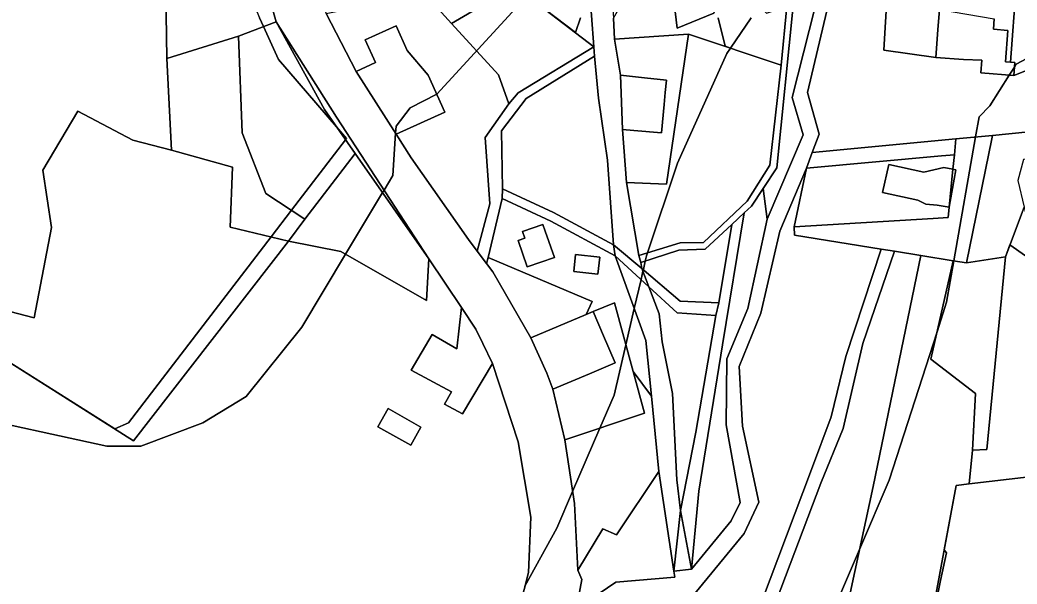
# Model space of a CAD drawing. Extents: x -477304 to -465429, y -1159113 to -1149210.
# Drawn here: x -475461.1 to -475138.7, y -1152183.1 to -1152000.7 of the extents above; entities that cross this region are included whole.
import ezdxf

# ---------------------------------------------------------------- set-up
doc = ezdxf.new("R2010")
doc.units = 0
for name, color, linetype in [('BPEJ_s', 7, 'Continuous'), ('orna_s', 7, 'Continuous'), ('ostatni_s', 7, 'Continuous'), ('PUPFL_s', 7, 'Continuous'), ('trav_porost_s', 7, 'Continuous'), ('voda_s', 7, 'Continuous')]:
    doc.layers.add(name, color=color, linetype=linetype)

msp = doc.modelspace()

# ---------------------------------------------------------------- linework, layer by layer
at = {"layer": 'BPEJ_s'}
for points in [[(-475207, -1152212.5), (-475189.64, -1152171.99), (-475180, -1152149.5), (-475164.58, -1152101.56), (-475161.5, -1152092), (-475159.15, -1152078.59), (-475152.14, -1152038.52), (-475151, -1152032), (-475147.5, -1152028.5), (-475141.23, -1152018.55), (-475139.57, -1152015.9), (-475139, -1152015), (-475123.83, -1152006.89), (-475117.5, -1152003.5), (-475117.44, -1152000), (-475117.28, -1151990.79), (-475117.1, -1151980.13), (-475117, -1151974.5), (-475115.46, -1151942.08), (-475114, -1151911.5), (-475114.64, -1151905.73)], [(-475487, -1151941), (-475415, -1151945.5), (-475414.6, -1151947.35), (-475407, -1151982.5), (-475404, -1151987.5), (-475396.5, -1151988.5), (-475384.5, -1151998), (-475383.6, -1152000), (-475382.33, -1152002.8), (-475377.5, -1152013.5), (-475358.77, -1152035.21), (-475355.5, -1152039), (-475355.82, -1152039.42), (-475373.31, -1152062.24), (-475379.9, -1152070.84), (-475426, -1152131), (-475430.43, -1152132.97), (-475472.66, -1152106.29)], [(-475301.06, -1151989.73), (-475321.53, -1152001.79), (-475330.3, -1151992.1)], [(-475330.3, -1151992.1), (-475321.53, -1152001.79), (-475301.06, -1151989.73)], [(-475481.5, -1152128), (-475433, -1152138.5), (-475422, -1152138.5), (-475402, -1152131), (-475388, -1152122.5), (-475370, -1152100), (-475355.84, -1152076.48), (-475343.83, -1152056.53), (-475343.34, -1152055.71), (-475340.5, -1152051), (-475339.65, -1152037.33), (-475339.5, -1152035), (-475334.94, -1152029.1), (-475326.35, -1152024.66), (-475297.06, -1151992.81), (-475281.52, -1152004.79), (-475279.85, -1152000)], [(-475297.06, -1151992.81), (-475326.35, -1152024.66), (-475334.94, -1152029.1), (-475339.5, -1152035), (-475339.65, -1152037.33), (-475340.5, -1152051), (-475343.34, -1152055.71), (-475343.83, -1152056.53), (-475355.84, -1152076.48), (-475370, -1152100), (-475388, -1152122.5), (-475402, -1152131), (-475422, -1152138.5), (-475433, -1152138.5), (-475481.5, -1152128)], [(-475279.85, -1152000), (-475281.52, -1152004.79), (-475297.06, -1151992.81)], [(-475472.66, -1152106.29), (-475430.43, -1152132.97), (-475426, -1152131), (-475379.9, -1152070.84), (-475373.31, -1152062.24), (-475355.82, -1152039.42), (-475355.5, -1152039), (-475358.77, -1152035.21), (-475377.5, -1152013.5), (-475382.33, -1152002.8), (-475383.6, -1152000)], [(-475235.3, -1152000), (-475233.06, -1152009.2), (-475231.33, -1152009.78), (-475232.5, -1152011.5), (-475248.5, -1152047), (-475258.16, -1152075.97), (-475258.5, -1152077), (-475258.89, -1152078.67), (-475259.53, -1152081.43), (-475259.65, -1152081.94), (-475260.28, -1152084.65), (-475262.46, -1152093.98), (-475265.21, -1152105.74), (-475269, -1152122), (-475273.59, -1152132.66), (-475282.41, -1152153.17), (-475287.5, -1152165), (-475297.82, -1152183.8)], [(-475297.82, -1152183.8), (-475287.5, -1152165), (-475282.41, -1152153.17), (-475273.59, -1152132.66), (-475269, -1152122), (-475265.21, -1152105.74), (-475262.46, -1152093.98), (-475260.28, -1152084.65), (-475259.65, -1152081.94), (-475259.53, -1152081.43), (-475258.89, -1152078.67), (-475258.5, -1152077), (-475258.16, -1152075.97), (-475248.5, -1152047), (-475232.5, -1152011.5), (-475231.33, -1152009.78), (-475224.68, -1152000)], [(-475224.68, -1152000), (-475231.33, -1152009.78), (-475233.06, -1152009.2), (-475235.3, -1152000)], [(-475123.83, -1152006.89), (-475139, -1152015), (-475139.57, -1152015.9), (-475141.23, -1152018.55), (-475147.5, -1152028.5), (-475151, -1152032), (-475152.14, -1152038.52), (-475159.15, -1152078.59), (-475161.5, -1152092), (-475164.58, -1152101.56), (-475180, -1152149.5), (-475189.64, -1152171.99), (-475207, -1152212.5)], [(-475168, -1152204.5), (-475163.5, -1152182), (-475161.5, -1152173), (-475162.23, -1152172.06), (-475158.37, -1152151.21), (-475154.17, -1152150.75), (-475153.11, -1152139.84), (-475148.48, -1152139.6), (-475142.48, -1152077.34), (-475140.98, -1152073.38), (-475136, -1152077)], [(-475136, -1152077), (-475140.98, -1152073.38), (-475142.48, -1152077.34), (-475148.48, -1152139.6), (-475153.11, -1152139.84), (-475154.17, -1152150.75), (-475158.37, -1152151.21), (-475162.23, -1152172.06), (-475161.5, -1152173), (-475163.5, -1152182), (-475168, -1152204.5)]]:
    msp.add_lwpolyline(points, dxfattribs=at)
at = {"layer": 'orna_s'}
for points in [[(-475139.16, -1151986.49), (-475133.1, -1151988.61), (-475128.9, -1151980.81), (-475105.28, -1151979.45), (-475128.29, -1152001.19), (-475120.6, -1152011.02), (-475139.78, -1152018.66), (-475139.46, -1152014.47), (-475140.81, -1152014.37), (-475138.93, -1151989.67)], [(-475210.66, -1152070.26), (-475182.62, -1152074.79), (-475194.05, -1152109.49), (-475198.81, -1152129.01), (-475205.2, -1152146.04), (-475221.31, -1152188.96), (-475229.26, -1152207.13), (-475240.56, -1152218.33), (-475242.91, -1152186.13), (-475226.91, -1152166.75), (-475222.14, -1152156.67), (-475227.51, -1152132.04), (-475228.54, -1152112.74), (-475221.58, -1152095.51), (-475215.44, -1152068.98), (-475206.83, -1152048.65), (-475210.81, -1152067.63)], [(-475256.92, -1152122.38), (-475254.51, -1152146.71), (-475268.22, -1152167.17), (-475272.67, -1152165.22), (-475280.75, -1152178.63), (-475281.84, -1152157.03), (-475284.88, -1152136.46), (-475259.19, -1152127.82), (-475262.87, -1152114.33)]]:
    msp.add_lwpolyline(points, close=True, dxfattribs=at)
at = {"layer": 'ostatni_s'}
for points in [[(-475458.7, -1151780.32), (-475439.42, -1151806.39), (-475417.93, -1151838.02), (-475406.28, -1151861.78), (-475397.24, -1151882.14), (-475382.9, -1151931), (-475378.08, -1151949.33), (-475376.04, -1151954.6), (-475371.83, -1151965.73), (-475364.65, -1151992.32), (-475362.08, -1151998.59), (-475352.4, -1152017.31), (-475339.46, -1152037.62), (-475334.59, -1152045.27), (-475316.02, -1152071.73), (-475313.23, -1152075.42), (-475310.22, -1152079.4), (-475308.15, -1152082.15), (-475295.95, -1152103.46), (-475290.79, -1152114.87), (-475288.76, -1152120.11), (-475284.88, -1152136.46), (-475281.84, -1152157.03)], [(-475302.31, -1152201.39), (-475296.69, -1152179.37), (-475295.86, -1152161.47), (-475299.98, -1152137.13), (-475308.27, -1152111.78), (-475311.46, -1152105.31), (-475313.73, -1152100.71), (-475318.38, -1152093.7), (-475328.85, -1152077.92), (-475358.7, -1152032.17), (-475378.28, -1152001.27), (-475390.79, -1151957.31), (-475392.33, -1151951.84), (-475409.9, -1151893.75), (-475416.89, -1151873.9), (-475423.7, -1151859.61), (-475434.93, -1151839.7), (-475451.59, -1151815.92), (-475457.74, -1151807.45), (-475464.33, -1151798.38)], [(-475211.09, -1151996.08), (-475216.42, -1152048.5), (-475220.83, -1152055.24), (-475224.54, -1152060.91), (-475226.9, -1152063.11), (-475230.9, -1152066.84), (-475239.49, -1152074.83), (-475248.07, -1152075.18), (-475260.3, -1152079.12), (-475261, -1152076.84), (-475247.61, -1152072.74), (-475240.07, -1152072.63), (-475225.96, -1152059.3), (-475218.61, -1152047.65), (-475214.92, -1152015.25), (-475213.17, -1151996.32)], [(-475281.84, -1152157.03), (-475280.75, -1152178.63), (-475279.43, -1152181.63), (-475282.73, -1152199.68)]]:
    msp.add_lwpolyline(points, dxfattribs=at)
for points in [[(-475315.73, -1151780.56), (-475288.24, -1151875.51), (-475271.38, -1151969.21), (-475269.17, -1152000.08), (-475268.85, -1152006.89), (-475266.88, -1152018.57), (-475266.23, -1152036.1), (-475265.01, -1152053.3), (-475261, -1152076.84), (-475260.3, -1152079.12), (-475259.99, -1152081.04), (-475269.13, -1152073.43), (-475271.13, -1152046.01), (-475274.06, -1152025.96), (-475275.3, -1152012.43), (-475275.58, -1152009.37), (-475277.82, -1151978.86), (-475278.51, -1151969.18), (-475280.74, -1151959.02), (-475284.06, -1151939.79), (-475287.23, -1151921.42), (-475294.85, -1151877.51), (-475322.82, -1151781.55), (-475316.12, -1151779.25)], [(-475213.4, -1151941.79), (-475196.86, -1151910.48), (-475188.25, -1151898.48), (-475183.15, -1151880.85), (-475185, -1151867.68), (-475187.84, -1151845.56), (-475184.97, -1151845.15), (-475177.47, -1151870.96), (-475176.25, -1151887.17), (-475181.35, -1151898.38), (-475207.72, -1151937.04), (-475211.1, -1151948.54), (-475210.42, -1151971.81), (-475202.27, -1151989.57), (-475211.43, -1152025.71), (-475207.83, -1152037.88), (-475219.47, -1152065.12), (-475220.83, -1152055.24), (-475216.42, -1152048.5), (-475211.09, -1151996.08)], [(-475247.28, -1151988.21), (-475232.17, -1151984.8), (-475236.77, -1151998.47), (-475248.64, -1152003.31), (-475249.65, -1151994.37)], [(-475146.34, -1152003.71), (-475141.65, -1152004.07), (-475142.45, -1152014.24), (-475140.81, -1152014.37), (-475139.46, -1152014.47), (-475139.78, -1152018.66), (-475150.45, -1152017.83), (-475150.12, -1152013.64), (-475156.01, -1152013.5), (-475164.98, -1152012.8), (-475164.28, -1152003.83), (-475163.81, -1151997.27), (-475146.07, -1152000.32)], [(-475352.74, -1152043.82), (-475362.67, -1152029.64), (-475378.28, -1152001.27), (-475358.7, -1152032.17), (-475328.85, -1152077.92)], [(-475349.52, -1152007.14), (-475339.49, -1152002.57), (-475335.88, -1152010.52), (-475329.14, -1152018.52), (-475323.71, -1152030.46), (-475339.46, -1152037.62), (-475352.4, -1152017.31), (-475346.18, -1152014.48)], [(-475310.22, -1152079.4), (-475313.23, -1152075.42), (-475309.17, -1152060.2), (-475310.65, -1152038.71), (-475303.03, -1152027.85), (-475300.06, -1152024.3), (-475275.58, -1152009.37), (-475275.3, -1152012.43), (-475297.37, -1152026.09), (-475305.43, -1152036.49), (-475305.04, -1152055.29), (-475305.13, -1152058.45), (-475309.71, -1152077.47)], [(-475252.46, -1152024.18), (-475252.82, -1152027.99), (-475253.63, -1152037.21), (-475262.59, -1152036.42), (-475266.23, -1152036.1), (-475266.88, -1152018.57), (-475259.18, -1152019.4), (-475252.03, -1152020.17)], [(-475158.45, -1152039.12), (-475158.96, -1152044.3), (-475163.11, -1152044.67), (-475206.83, -1152048.65), (-475204.9, -1152043.53)], [(-475182.2, -1152056.51), (-475180.19, -1152047.43), (-475168.82, -1152049.94), (-475162.4, -1152048.4), (-475159.41, -1152048.94), (-475160.62, -1152061.27), (-475164.58, -1152060.56), (-475168.24, -1152060.21), (-475170.82, -1152059.02)], [(-475159.41, -1152048.94), (-475158.44, -1152049.11), (-475160.62, -1152061.27)], [(-475289.4, -1152065.79), (-475305.13, -1152058.45), (-475305.04, -1152055.29), (-475288.55, -1152062.92), (-475269.13, -1152073.43), (-475268.6, -1152076.99)], [(-475224.54, -1152060.91), (-475220.83, -1152055.24), (-475219.47, -1152065.12), (-475225.73, -1152093.97), (-475232.57, -1152110.31), (-475232.78, -1152131.68), (-475228.25, -1152156.73), (-475231.09, -1152162.66), (-475243.91, -1152178.31), (-475241.56, -1152153.09), (-475233.98, -1152105.77), (-475226.9, -1152063.11)], [(-475236.11, -1152096.27), (-475235.14, -1152092.13), (-475230.9, -1152066.84), (-475226.9, -1152063.11), (-475233.98, -1152105.77), (-475241.56, -1152153.09), (-475243.91, -1152178.31), (-475247.48, -1152159.29), (-475242.54, -1152133.96)], [(-475297.88, -1152071.23), (-475298.61, -1152069.11), (-475291.99, -1152066.82), (-475291.26, -1152068.94), (-475288.3, -1152077.46), (-475297.11, -1152080.52), (-475300.06, -1152071.99)], [(-475257.78, -1152086.95), (-475268.6, -1152076.99), (-475269.13, -1152073.43), (-475259.99, -1152081.04)], [(-475274.24, -1152082.87), (-475282.06, -1152082.02), (-475281.46, -1152076.51), (-475273.64, -1152077.36)], [(-475198.81, -1152129.01), (-475194.05, -1152109.49), (-475182.62, -1152074.79), (-475178.32, -1152075.49), (-475188.51, -1152105.28), (-475194.91, -1152132.8), (-475202.1, -1152150.47), (-475217.75, -1152191.78), (-475225.17, -1152208.18), (-475240.13, -1152224.24), (-475240.56, -1152218.33), (-475229.26, -1152207.13), (-475221.31, -1152188.96), (-475205.2, -1152146.04)], [(-475235.14, -1152092.13), (-475236.11, -1152096.27), (-475248.56, -1152095.44), (-475257.78, -1152086.95), (-475259.99, -1152081.04), (-475247.64, -1152091.66)], [(-475327.85, -1152102.37), (-475319.8, -1152107.1), (-475318.38, -1152093.7), (-475313.73, -1152100.71), (-475311.46, -1152105.31), (-475308.27, -1152111.78), (-475317.99, -1152128.04), (-475323.86, -1152124.9), (-475321.52, -1152120.92), (-475334.63, -1152113.9)], [(-475275.72, -1152095.01), (-475272.39, -1152102.87), (-475268.69, -1152111.6), (-475276.93, -1152115.09), (-475288.76, -1152120.11), (-475290.79, -1152114.87), (-475295.95, -1152103.46), (-475278.04, -1152095.98)], [(-475334.73, -1152138.23), (-475345.39, -1152132.25), (-475342.09, -1152126.37), (-475331.43, -1152132.35)], [(-475243.91, -1152178.31), (-475249.69, -1152178.97), (-475247.48, -1152159.29)]]:
    msp.add_lwpolyline(points, close=True, dxfattribs=at)
at = {"layer": 'PUPFL_s'}
for points in [[(-475322.82, -1151781.55), (-475294.85, -1151877.51), (-475287.23, -1151921.42), (-475302.06, -1151922.27), (-475300.68, -1151941.1), (-475284.06, -1151939.79), (-475280.74, -1151959.02), (-475302.91, -1151967), (-475295.31, -1151985.62), (-475277.82, -1151978.86), (-475275.58, -1152009.37), (-475301.06, -1151989.73), (-475321.53, -1152001.79), (-475330.3, -1151992.1), (-475338.72, -1151964.72), (-475366.12, -1151889.44), (-475385.15, -1151840.23), (-475400.06, -1151819.39), (-475412.02, -1151797.48), (-475431.2, -1151785.23)], [(-475474.35, -1151933.72), (-475440.44, -1151939.11), (-475421.18, -1151941.36), (-475414.69, -1151941.3), (-475413.61, -1152013.19), (-475412.09, -1152042.81), (-475424.59, -1152039.55), (-475442.38, -1152030.23), (-475453.74, -1152049.25), (-475450.86, -1152067.8), (-475456.46, -1152097.04), (-475476.83, -1152091.74)]]:
    msp.add_lwpolyline(points, dxfattribs=at)
for points in [[(-475427.09, -1151860.84), (-475419.53, -1151889.37), (-475392.33, -1151951.84), (-475390.79, -1151957.31), (-475378.28, -1152001.27), (-475390.48, -1152005.88), (-475413.61, -1152013.19), (-475414.69, -1151941.3), (-475415.24, -1151919.78), (-475422.27, -1151892.29), (-475430.81, -1151858.18), (-475433.99, -1151848.86), (-475438.26, -1151849.76), (-475457.74, -1151807.45), (-475451.59, -1151815.92), (-475433.07, -1151848.9)], [(-475247.28, -1151988.21), (-475249.65, -1151994.37), (-475248.64, -1152003.31), (-475236.77, -1151998.47), (-475232.17, -1151984.8), (-475225.14, -1151993.54), (-475219.75, -1151998.47), (-475213.17, -1151996.32), (-475214.92, -1152015.25), (-475244.93, -1152005.24), (-475268.85, -1152006.89), (-475269.17, -1152000.08), (-475259.24, -1151982.62), (-475245.71, -1151963.84), (-475232.17, -1151984.8)], [(-475390.48, -1152005.88), (-475378.28, -1152001.27), (-475362.67, -1152029.64), (-475352.74, -1152043.82), (-475369, -1152065.06), (-475381.6, -1152056.8), (-475389.21, -1152037.19)], [(-475381.6, -1152056.8), (-475369, -1152065.06), (-475374.26, -1152072.18), (-475393.11, -1152067.71), (-475392.35, -1152048.32), (-475412.09, -1152042.81), (-475413.61, -1152013.19), (-475390.48, -1152005.88), (-475389.21, -1152037.19)], [(-475442.38, -1152030.23), (-475424.59, -1152039.55), (-475412.09, -1152042.81), (-475392.35, -1152048.32), (-475393.11, -1152067.71), (-475374.26, -1152072.18), (-475424.38, -1152136.79), (-475479.19, -1152102.17), (-475476.83, -1152091.74), (-475456.46, -1152097.04), (-475450.86, -1152067.8), (-475453.74, -1152049.25)], [(-475357.35, -1152075.62), (-475374.26, -1152072.18), (-475369, -1152065.06), (-475352.74, -1152043.82), (-475328.85, -1152077.92), (-475329.61, -1152091.39)], [(-475075.21, -1152059.5), (-475043.86, -1152042.91), (-475045.98, -1152077.19), (-475039.36, -1152095.93), (-475002.59, -1152150.08), (-474946.76, -1152233.86), (-474976.09, -1152225.5), (-474995.52, -1152257.71), (-474994.48, -1152235.21), (-475084.12, -1152160.35), (-475074.96, -1152125.93), (-475063.82, -1152089.11), (-475120.1, -1152085.23), (-475122.82, -1152106.93), (-475123.71, -1152147.19), (-475154.17, -1152150.75), (-475153.11, -1152139.84), (-475148.48, -1152139.6), (-475142.48, -1152077.34), (-475136.41, -1152061.25), (-475132.22, -1152078.89)], [(-475097.04, -1152150.63), (-475095.38, -1152157.39), (-475084.12, -1152160.35), (-474994.48, -1152235.21), (-474995.52, -1152257.71), (-475010.6, -1152272.86), (-475053.3, -1152288.54), (-475170.24, -1152254.95), (-475170.56, -1152248.4), (-475174.52, -1152243.08), (-475172.29, -1152226.33), (-475169.71, -1152225.49), (-475171.7, -1152223.16), (-475158.37, -1152151.21), (-475154.17, -1152150.75), (-475123.71, -1152147.19)]]:
    msp.add_lwpolyline(points, close=True, dxfattribs=at)
at = {"layer": 'trav_porost_s'}
for points in [[(-475303.03, -1152027.85), (-475306.42, -1152018.48), (-475321.53, -1152001.79), (-475301.06, -1151989.73), (-475275.58, -1152009.37), (-475300.06, -1152024.3)], [(-475330.3, -1151992.1), (-475321.53, -1152001.79), (-475306.42, -1152018.48), (-475303.03, -1152027.85), (-475310.65, -1152038.71), (-475309.17, -1152060.2), (-475313.23, -1152075.42), (-475316.02, -1152071.73), (-475334.59, -1152045.27), (-475339.46, -1152037.62), (-475323.71, -1152030.46), (-475329.14, -1152018.52), (-475335.88, -1152010.52), (-475339.49, -1152002.57), (-475349.52, -1152007.14), (-475346.18, -1152014.48), (-475352.4, -1152017.31), (-475362.08, -1151998.59)], [(-475180.7, -1151992.13), (-475163.86, -1151993.55), (-475163.81, -1151997.27), (-475164.28, -1152003.83), (-475164.98, -1152012.8), (-475181.72, -1152010.5)], [(-475252.03, -1152053.74), (-475265.01, -1152053.3), (-475266.23, -1152036.1), (-475262.59, -1152036.42), (-475253.63, -1152037.21), (-475252.82, -1152027.99), (-475252.46, -1152024.18), (-475252.03, -1152020.17), (-475259.18, -1152019.4), (-475266.88, -1152018.57), (-475268.85, -1152006.89), (-475244.93, -1152005.24)], [(-475218.61, -1152047.65), (-475225.96, -1152059.3), (-475240.07, -1152072.63), (-475247.61, -1152072.74), (-475261, -1152076.84), (-475265.01, -1152053.3), (-475252.03, -1152053.74), (-475244.93, -1152005.24), (-475214.92, -1152015.25)], [(-475078.86, -1152031.2), (-475052.63, -1152027.7), (-475044.98, -1152007.45), (-475044.13, -1152029.39), (-475043.86, -1152042.91), (-475075.21, -1152059.5), (-475084.78, -1152038.56), (-475117.34, -1152044.69), (-475136.65, -1152045.79), (-475138.46, -1152052.64), (-475136.41, -1152061.25), (-475142.48, -1152077.34), (-475155.02, -1152079.26), (-475146.83, -1152039.18), (-475146.59, -1152038)], [(-475269.13, -1152073.43), (-475288.55, -1152062.92), (-475305.04, -1152055.29), (-475305.43, -1152036.49), (-475297.37, -1152026.09), (-475275.3, -1152012.43), (-475274.06, -1152025.96), (-475271.13, -1152046.01)], [(-475159.35, -1152078.56), (-475169.76, -1152076.88), (-475178.32, -1152075.49), (-475182.62, -1152074.79), (-475210.66, -1152070.26), (-475210.81, -1152067.63), (-475165.79, -1152064.91), (-475160.95, -1152064.62), (-475160.62, -1152061.27), (-475158.44, -1152049.11), (-475159.41, -1152048.94), (-475158.96, -1152044.3), (-475158.45, -1152039.12), (-475146.59, -1152038), (-475146.83, -1152039.18), (-475155.02, -1152079.26)], [(-475165.79, -1152064.91), (-475210.81, -1152067.63), (-475206.83, -1152048.65), (-475163.11, -1152044.67), (-475158.96, -1152044.3), (-475159.41, -1152048.94), (-475162.4, -1152048.4), (-475168.82, -1152049.94), (-475180.19, -1152047.43), (-475182.2, -1152056.51), (-475170.82, -1152059.02), (-475168.24, -1152060.21), (-475164.58, -1152060.56), (-475160.62, -1152061.27), (-475160.95, -1152064.62)], [(-475305.13, -1152058.45), (-475289.4, -1152065.79), (-475268.6, -1152076.99), (-475258.7, -1152104.39), (-475256.92, -1152122.38), (-475262.87, -1152114.33), (-475268.9, -1152092.16), (-475275.72, -1152095.01), (-475278.04, -1152095.98), (-475276.13, -1152091.77), (-475309.71, -1152077.47)], [(-475300.06, -1152071.99), (-475297.11, -1152080.52), (-475288.3, -1152077.46), (-475291.26, -1152068.94), (-475291.99, -1152066.82), (-475298.61, -1152069.11), (-475297.88, -1152071.23)], [(-475230.9, -1152066.84), (-475235.14, -1152092.13), (-475247.64, -1152091.66), (-475259.99, -1152081.04), (-475260.3, -1152079.12), (-475248.07, -1152075.18), (-475239.49, -1152074.83)], [(-475273.64, -1152077.36), (-475281.46, -1152076.51), (-475282.06, -1152082.02), (-475274.24, -1152082.87)], [(-475247.48, -1152159.29), (-475249.69, -1152178.97), (-475254.51, -1152146.71), (-475256.92, -1152122.38), (-475258.7, -1152104.39), (-475268.6, -1152076.99), (-475257.78, -1152086.95), (-475254.44, -1152095.68), (-475253.46, -1152104.75), (-475250.07, -1152121.53), (-475248.7, -1152149.4)], [(-475198.57, -1152213.57), (-475239.92, -1152227.08), (-475240.13, -1152224.24), (-475225.17, -1152208.18), (-475217.75, -1152191.78), (-475202.1, -1152150.47), (-475194.91, -1152132.8), (-475188.51, -1152105.28), (-475178.32, -1152075.49), (-475169.76, -1152076.88), (-475185.26, -1152151.61)], [(-475185.26, -1152151.61), (-475169.76, -1152076.88), (-475159.35, -1152078.56), (-475166.58, -1152110.38), (-475152.16, -1152121.52), (-475153.11, -1152139.84), (-475154.17, -1152150.75), (-475158.37, -1152151.21), (-475171.7, -1152223.16), (-475183.98, -1152208.8), (-475198.57, -1152213.57)], [(-475278.04, -1152095.98), (-475295.95, -1152103.46), (-475308.15, -1152082.15), (-475310.22, -1152079.4), (-475309.71, -1152077.47), (-475276.13, -1152091.77)], [(-475148.48, -1152139.6), (-475153.11, -1152139.84), (-475152.16, -1152121.52), (-475166.58, -1152110.38), (-475159.35, -1152078.56), (-475155.02, -1152079.26), (-475142.48, -1152077.34)], [(-475247.48, -1152159.29), (-475248.7, -1152149.4), (-475250.07, -1152121.53), (-475253.46, -1152104.75), (-475254.44, -1152095.68), (-475257.78, -1152086.95), (-475248.56, -1152095.44), (-475236.11, -1152096.27), (-475242.54, -1152133.96)], [(-475262.87, -1152114.33), (-475259.19, -1152127.82), (-475284.88, -1152136.46), (-475288.76, -1152120.11), (-475276.93, -1152115.09), (-475268.69, -1152111.6), (-475272.39, -1152102.87), (-475275.72, -1152095.01), (-475268.9, -1152092.16)], [(-475345.39, -1152132.25), (-475334.73, -1152138.23), (-475331.43, -1152132.35), (-475342.09, -1152126.37)], [(-475282.73, -1152199.68), (-475279.43, -1152181.63), (-475280.75, -1152178.63), (-475272.67, -1152165.22), (-475268.22, -1152167.17), (-475254.51, -1152146.71), (-475249.69, -1152178.97), (-475249.36, -1152180.95), (-475268.44, -1152182.52), (-475276.24, -1152187.83), (-475277.9, -1152198.32)]]:
    msp.add_lwpolyline(points, close=True, dxfattribs=at)
for points in [[(-475078.86, -1152031.2), (-475146.59, -1152038), (-475158.45, -1152039.12), (-475204.9, -1152043.53), (-475202.65, -1152037.57), (-475206.48, -1152024.17), (-475198.25, -1151989.38)], [(-475138.93, -1151989.67), (-475140.81, -1152014.37), (-475142.45, -1152014.24), (-475141.65, -1152004.07), (-475146.34, -1152003.71), (-475146.07, -1152000.32)], [(-475180.7, -1151992.13), (-475181.72, -1152010.5), (-475164.98, -1152012.8), (-475156.01, -1152013.5), (-475150.12, -1152013.64), (-475150.45, -1152017.83), (-475139.78, -1152018.66), (-475120.6, -1152011.02)], [(-475479.19, -1152102.17), (-475424.38, -1152136.79), (-475374.26, -1152072.18), (-475357.35, -1152075.62), (-475329.61, -1152091.39), (-475328.85, -1152077.92), (-475318.38, -1152093.7), (-475319.8, -1152107.1), (-475327.85, -1152102.37), (-475334.63, -1152113.9), (-475321.52, -1152120.92), (-475323.86, -1152124.9), (-475317.99, -1152128.04), (-475308.27, -1152111.78), (-475299.98, -1152137.13), (-475295.86, -1152161.47), (-475296.69, -1152179.37), (-475302.31, -1152201.39)]]:
    msp.add_lwpolyline(points, dxfattribs=at)
at = {"layer": 'voda_s'}
for points in [[(-475161.7, -1151795.4), (-475162.4, -1151817.38), (-475182.63, -1151840.34), (-475174.11, -1151870.61), (-475172.66, -1151888.76), (-475179.15, -1151901.81), (-475204.8, -1151938.87), (-475208.57, -1151949.63), (-475207.12, -1151970.42), (-475206.09, -1151972.62), (-475203.79, -1151977.53), (-475198.25, -1151989.38), (-475206.48, -1152024.17), (-475202.65, -1152037.57), (-475204.9, -1152043.53), (-475206.83, -1152048.65), (-475215.44, -1152068.98), (-475221.58, -1152095.51), (-475228.54, -1152112.74), (-475227.51, -1152132.04), (-475222.14, -1152156.67), (-475226.91, -1152166.75), (-475242.91, -1152186.13)], [(-475276.24, -1152187.83), (-475268.44, -1152182.52), (-475249.36, -1152180.95), (-475249.69, -1152178.97), (-475243.91, -1152178.31), (-475231.09, -1152162.66), (-475228.25, -1152156.73), (-475232.78, -1152131.68), (-475232.57, -1152110.31), (-475225.73, -1152093.97), (-475219.47, -1152065.12), (-475207.83, -1152037.88), (-475211.43, -1152025.71), (-475202.27, -1151989.57), (-475210.42, -1151971.81)]]:
    msp.add_lwpolyline(points, dxfattribs=at)

doc.saveas('drawing.dxf')
